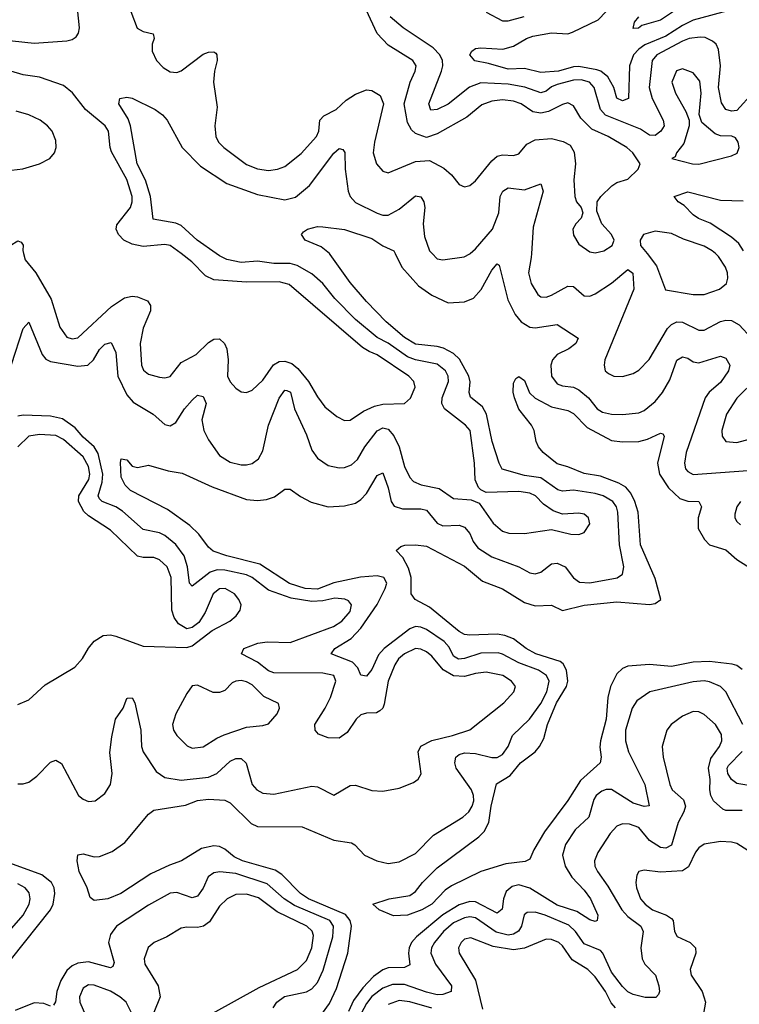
# Model space of a CAD drawing. Header units: inches. Extents: x 1843162 to 1959474, y 907081 to 1016326.
# Tile 546 of 656: x 1924057 to 1926699, y 957242 to 960859. Entities that reach past the tile are written whole.
import ezdxf

# ---------------------------------------------------------------- set-up
doc = ezdxf.new("R2010")
doc.units = ezdxf.units.IN
doc.header["$MEASUREMENT"] = 0
doc.layers.add('B9925', color=7, linetype='Continuous')
doc.layers.add('B9926', color=7, linetype='Continuous')

msp = doc.modelspace()

# ---------------------------------------------------------------- linework, layer by layer
at = {"layer": 'B9925', "color": 5}
for points, elevation in [([(1924027.4, 959592.6), (1924070, 959725.5), (1924090, 959747.7), (1924139.2, 959630), (1924152.9, 959612.9), (1924170, 959603.7), (1924270, 959586.4), (1924306.6, 959590), (1924327.6, 959610), (1924350, 959647.6), (1924370, 959667.8), (1924393.1, 959673.1), (1924410, 959637.3), (1924417.1, 959550), (1924450, 959480.9), (1924473.8, 959453.8), (1924546.5, 959410), (1924590, 959372.9), (1924610, 959366.9), (1924630, 959379.1), (1924661.7, 959430), (1924690, 959462.2), (1924710, 959479.7), (1924730, 959475), (1924741.7, 959450), (1924725.3, 959390), (1924733.3, 959350), (1924750, 959316.3), (1924790, 959258), (1924830, 959234.4), (1924870, 959223.7), (1924890, 959223.8), (1924911, 959229), (1924933.3, 959246.7), (1924950, 959275.8), (1924969.9, 959370.1), (1925010, 959468.9), (1925030, 959498), (1925037.4, 959497.4), (1925051.5, 959491.5), (1925066.3, 959430), (1925110, 959334), (1925130, 959278), (1925150, 959249.2), (1925190, 959222), (1925230, 959213.5), (1925250, 959214.3), (1925275.8, 959224.2), (1925296.8, 959243.2), (1925324.1, 959290), (1925370, 959349.4), (1925390, 959360.1), (1925410, 959355.3), (1925430.6, 959330.6), (1925450.1, 959290), (1925470, 959218), (1925490, 959177.6), (1925503.4, 959163.4), (1925530.6, 959150.6), (1925597.2, 959137.2), (1925650, 959100.9), (1925715, 959095), (1925743.4, 959083.4), (1925795, 959010), (1925830, 958980.2), (1925852.7, 958972.7), (1925910, 958971.9), (1926010, 958986.5), (1926081, 958970), (1926110, 958968), (1926130, 958975.3), (1926150, 959007.7), (1926145.7, 959030), (1926130, 959042.4), (1926110, 959046.3), (1926050, 959043.2), (1926015.3, 959055.3), (1925980.2, 959080.2), (1925951.1, 959110), (1925930, 959119.5), (1925890, 959126.3), (1925770, 959122.9), (1925750, 959131.9), (1925741.1, 959141.1), (1925729.3, 959169.3), (1925727.3, 959230), (1925710.4, 959350), (1925694.3, 959370), (1925616.8, 959430), (1925606.7, 959450), (1925607.7, 959470), (1925631.8, 959530), (1925629.9, 959550), (1925619.9, 959570), (1925590, 959593.7), (1925510, 959609.9), (1925480.9, 959620.9), (1925410, 959671.4), (1925370, 959691.3), (1925290, 959758.2), (1925214.6, 959834.6), (1925170, 959890.4), (1925130, 959925.2), (1925076, 959956), (1925050, 959964.1), (1924990, 959964), (1924930, 959971.8), (1924870, 959966.8), (1924818, 959978), (1924790, 959992.1), (1924778.8, 960000)], 560), ([(1924071.4, 960000), (1924077.1, 959977.1), (1924115.9, 959930), (1924172.9, 959832.9), (1924203.9, 959730), (1924230, 959692.6), (1924250, 959687), (1924270, 959691.1), (1924393.9, 959806.1), (1924441.9, 959838.1), (1924470, 959844), (1924490, 959841.7), (1924526.1, 959826.1), (1924536.8, 959810), (1924536.8, 959790), (1924510, 959726), (1924499, 959670), (1924503.7, 959590), (1924512.1, 959572.1), (1924530, 959556.9), (1924570, 959546), (1924590, 959544.1), (1924610, 959548.2), (1924650, 959599.5), (1924705, 959630), (1924750, 959673.5), (1924770, 959685.9), (1924790, 959686.4), (1924808.5, 959670), (1924817, 959650), (1924822.3, 959610), (1924819.7, 959550), (1924830, 959528.8), (1924850, 959505.7), (1924870, 959492.9), (1924890, 959490.2), (1924910, 959498), (1924950, 959535.6), (1924988.6, 959591.4), (1925010, 959604.1), (1925030, 959605.2), (1925056.3, 959596.3), (1925078.5, 959578.5), (1925117.7, 959530), (1925150, 959473.4), (1925177.1, 959437.1), (1925221.1, 959401.1), (1925250, 959387.2), (1925270, 959388.4), (1925319.2, 959420.8), (1925360.1, 959439.9), (1925390, 959446.5), (1925470, 959449), (1925491.4, 959468.6), (1925508.8, 959510), (1925504.1, 959530), (1925485.3, 959550), (1925370, 959628.8), (1925339.9, 959639.9), (1925315.3, 959655.3), (1925046.9, 959886.9), (1925010, 959896.5), (1924890, 959895.1), (1924770, 959903.2), (1924739, 959919), (1924689.1, 959970), (1924649.8, 960000)], 580), ([(1925168.7, 957210), (1925194.2, 957245.8), (1925220, 957300), (1925261.8, 957430), (1925274.9, 957530), (1925270.2, 957550.2), (1925252.8, 957572.8), (1925117.6, 957630), (1925087.9, 957650), (1925019.8, 957719.8), (1924995.1, 957735.1), (1924875.4, 957770), (1924844.6, 957784.6), (1924810, 957812.6), (1924790, 957821.9), (1924770, 957824), (1924724.7, 957815.3), (1924651.1, 957768.9), (1924606.5, 957753.5), (1924538.7, 957721.3), (1924427.7, 957650), (1924381, 957630), (1924330, 957623.7), (1924315.1, 957635.1), (1924304.7, 957670), (1924274.8, 957730), (1924267.8, 957770), (1924270, 957791.3), (1924290, 957795.5), (1924330, 957784.2), (1924350, 957785.7), (1924396, 957804), (1924442.9, 957837.1), (1924530, 957941.3), (1924550, 957955.2), (1924666.2, 957973.8), (1924710, 957990.6), (1924750, 957996), (1924810, 957992.1), (1924830, 957983), (1924906.7, 957906.6), (1924930, 957895.4), (1925094.1, 957894.1), (1925210, 957845.8), (1925275.4, 957835.4), (1925287.9, 957827.9), (1925323.2, 957790), (1925368.4, 957770), (1925410, 957759.1), (1925450, 957766.3), (1925510, 957796.6), (1925576.6, 957863.4), (1925683.5, 957930), (1925705.5, 957950), (1925718.4, 957970), (1925723.8, 957990), (1925723, 958010), (1925715.5, 958030), (1925659.5, 958110), (1925654.2, 958130), (1925658.5, 958150), (1925670, 958160.1), (1925690, 958166.2), (1925730, 958163.5), (1925790, 958149.2), (1925810, 958149.6), (1925830, 958160.1), (1925849.9, 958190), (1925866.2, 958230), (1925928.6, 958290), (1925970, 958347.5), (1925992.3, 958390), (1926000.8, 958430), (1925991.5, 958450), (1925962.3, 958470), (1925890, 958497.1), (1925830, 958528.9), (1925813.2, 958533.2), (1925750, 958532.3), (1925690, 958512.5), (1925668.7, 958510), (1925650, 958521.9), (1925633.9, 958553.9), (1925615.5, 958575.5), (1925550, 958618.7), (1925530, 958628.4), (1925510, 958630.3), (1925490, 958621.8), (1925395.6, 958550), (1925374.1, 958525.9), (1925350, 958472), (1925330, 958447.4), (1925310, 958451.3), (1925298.4, 958478.4), (1925278.8, 958498.8), (1925200.3, 958530), (1925214.2, 958550), (1925274.3, 958585.7), (1925310, 958623.6), (1925369.4, 958710.6), (1925399.4, 958770), (1925404.4, 958790), (1925393.7, 958810), (1925370, 958816.6), (1925308.3, 958811.7), (1925210, 958791.1), (1925150, 958768), (1925104.7, 958770), (1925047.8, 958787.8), (1924938.8, 958858.8), (1924816.9, 958890), (1924767.3, 958907.3), (1924750, 958922), (1924715.2, 958970), (1924681.6, 959001.6), (1924599.5, 959059.5), (1924463.5, 959130), (1924444.5, 959150), (1924430, 959179.3), (1924426.9, 959233.1), (1924430, 959246), (1924450, 959242.8), (1924470, 959219.3), (1924490, 959214.8), (1924530, 959222.8), (1924602.4, 959202.4), (1924654, 959194), (1924763.3, 959143.3), (1924890, 959097), (1924930, 959093.1), (1924963, 959097), (1924993, 959107), (1925030, 959134.6), (1925050, 959134.6), (1925087.8, 959107.8), (1925127.2, 959087.2), (1925190, 959070.1), (1925250, 959073.4), (1925290, 959082.8), (1925310, 959096.8), (1925330, 959119.1), (1925370, 959185.2), (1925390, 959194.6), (1925410, 959139.5), (1925420.6, 959090), (1925432.3, 959072.3), (1925462.1, 959062.1), (1925530, 959062.6), (1925550, 959057.7), (1925589.5, 959010), (1925610, 959000.1), (1925670, 959002.4), (1925690, 958995.7), (1925710, 958971.8), (1925722.5, 958942.5), (1925739.5, 958919.5), (1925790, 958885.8), (1925889.7, 958849.7), (1925930, 958827.4), (1925950, 958824.1), (1925970, 958830.1), (1926010, 958860.5), (1926030, 958863.4), (1926060.2, 958850), (1926090, 958809.3), (1926112.9, 958792.9), (1926150, 958791.2), (1926251.3, 958808.7), (1926270, 958823.1), (1926275.5, 958850), (1926259.1, 958930), (1926253.7, 959050), (1926248.5, 959070), (1926234.6, 959090), (1926199.1, 959110), (1926170, 959118.7), (1926090, 959130.8), (1926050, 959128), (1926032.7, 959132.7), (1925970, 959175.9), (1925910, 959185.5), (1925828.6, 959208.6), (1925817.1, 959230), (1925792, 959310), (1925770.8, 959410.8), (1925756.7, 959436.7), (1925712.5, 959472.5), (1925707.7, 959490), (1925710.4, 959529.6), (1925705.7, 959550), (1925671.8, 959611.8), (1925650, 959632.9), (1925612.5, 959652.5), (1925590, 959658.9), (1925510, 959667.7), (1925470, 959692.2), (1925402.5, 959750), (1925330, 959824.6), (1925270, 959893.7), (1925197.3, 959997.3), (1925194.1, 960000)], 540), ([(1925435.9, 960000), (1925460.4, 959950), (1925521.1, 959881.1), (1925570, 959848), (1925630, 959819.8), (1925690, 959823.5), (1925723.7, 959836.3), (1925751.2, 959868.8), (1925790, 959939.6), (1925810, 959962.4), (1925817.8, 959957.7), (1925849.4, 959830), (1925876.2, 959776.2), (1925898.2, 959750), (1925930, 959730.1), (1925950, 959727.2), (1926030, 959739.4), (1926107.4, 959690), (1926099.1, 959670), (1926073, 959650), (1926030.8, 959629.2), (1926012.8, 959610), (1926007.5, 959590), (1926010.1, 959550.1), (1926030, 959522), (1926050, 959514), (1926090, 959509.7), (1926110, 959499.9), (1926146, 959470), (1926176.8, 959430), (1926197, 959417), (1926230, 959410.1), (1926270, 959409), (1926330, 959415.3), (1926350, 959423.5), (1926390, 959456.8), (1926416.7, 959490), (1926443.6, 959536.4), (1926470, 959609.1), (1926490, 959621.3), (1926510, 959615.5), (1926530, 959603.1), (1926550, 959599.3), (1926630, 959623.3), (1926650, 959616.3), (1926664.3, 959590), (1926660.1, 959570), (1926630, 959527), (1926588.8, 959491.2), (1926574.2, 959470), (1926504.1, 959270), (1926497.5, 959230), (1926502.2, 959210), (1926510, 959199.1), (1926530, 959188.9), (1926730, 959203.8)], 540), ([(1925571, 960000), (1925590, 959980.3), (1925610, 959977.6), (1925688.8, 959988.8), (1925710, 959999.4), (1925710.7, 960000)], 560), ([(1925935.6, 960000), (1925934.6, 959985.4), (1925924.6, 959930), (1925935.3, 959890), (1925959.1, 959850), (1925970, 959841.5), (1925990, 959840.5), (1926010, 959847.2), (1926070, 959880.7), (1926090, 959879.2), (1926130, 959845.5), (1926150, 959844.2), (1926170, 959851.8), (1926230, 959891.6), (1926290, 959941.3), (1926308.4, 959928.4), (1926312.1, 959870), (1926205.3, 959610), (1926202.6, 959590), (1926206.7, 959570), (1926219.1, 959559.1), (1926238, 959550), (1926270, 959548.2), (1926310, 959559.7), (1926330, 959571.3), (1926368.8, 959611.2), (1926435.5, 959724.5), (1926450, 959740.1), (1926470, 959749.5), (1926490, 959748.4), (1926550, 959718.9), (1926570, 959719.2), (1926630, 959750.1), (1926650, 959755.7), (1926670, 959754.8), (1926698.5, 959738.5), (1926743.5, 959690)], 560), ([(1926360.4, 960000), (1926395.4, 959955.4), (1926427.6, 959867.6), (1926530, 959850.2), (1926570, 959849.4), (1926626, 959870), (1926651.7, 959890), (1926657.3, 959910), (1926655.5, 959930), (1926648.4, 959950), (1926622.6, 959990), (1926611.2, 960000)], 580), ([(1926710, 958472.7), (1926690, 958487), (1926672.4, 958492.4), (1926590, 958502.3), (1926530, 958499.8), (1926450, 958483.9), (1926369.8, 958490.2), (1926290, 958485), (1926270, 958476.4), (1926250, 958455.8), (1926225.7, 958410), (1926216.3, 958370), (1926210.9, 958290), (1926189, 958210), (1926187.3, 958187.3), (1926192.5, 958150), (1926188.3, 958130), (1926115.6, 958064.4), (1926070, 957991.6), (1925983.4, 957876.6), (1925944.9, 957810), (1925930, 957775.1), (1925912.9, 957767.1), (1925842, 957758), (1925750, 957729.8), (1925642.6, 957677.4), (1925618.8, 957661.2), (1925570, 957610.6), (1925534, 957590), (1925481, 957570), (1925430, 957566.9), (1925377.2, 957590), (1925353.2, 957610), (1925413.2, 957630), (1925490, 957641.6), (1925510, 957657.1), (1925536.1, 957690), (1925590, 957743.2), (1925742.3, 957857.7), (1925762.4, 957877.6), (1925779.7, 957910), (1925788.1, 957970), (1925807.4, 958052.6), (1925857.6, 958082.4), (1925895.3, 958130), (1925950, 958169.5), (1925965.7, 958190), (1925981.5, 958218.5), (1925994.6, 958270), (1926028, 958350), (1926064.7, 958410), (1926069.6, 958430), (1926065, 958470), (1926052.8, 958492.8), (1926041.6, 958501.6), (1925952.2, 958530), (1925916.1, 958550), (1925870, 958584.4), (1925837.8, 958597.8), (1925810, 958601.8), (1925710, 958598), (1925690, 958601), (1925670, 958611.3), (1925561.7, 958701.7), (1925509.6, 958730), (1925494.7, 958750), (1925494.3, 958810), (1925484.5, 958844.5), (1925463.9, 958883.9), (1925439, 958910), (1925456.2, 958923.8), (1925471.4, 958928.6), (1925509.7, 958930.3), (1925550, 958925.2), (1925690, 958851.8), (1925756.8, 958796.8), (1925830, 958768.4), (1925910, 958718.5), (1925950, 958705.8), (1926010, 958708.5), (1926050, 958688.6), (1926130, 958708.2), (1926250, 958721), (1926370, 958711.7), (1926390, 958714.4), (1926411.1, 958728.9), (1926390, 958807.2), (1926336.6, 958930), (1926328.1, 959050), (1926315.8, 959090), (1926300.5, 959120.5), (1926282.2, 959142.2), (1926256.5, 959156.5), (1926190, 959182.2), (1926130, 959191.7), (1926070, 959217.2), (1926030, 959227.9), (1925978.9, 959270), (1925962, 959290), (1925953, 959310), (1925945.4, 959350), (1925936, 959370), (1925890, 959428.4), (1925874, 959470), (1925869.3, 959490.7), (1925870, 959524.7), (1925879.1, 959540.9), (1925890, 959548.2), (1925910, 959534.4), (1925928.9, 959488.9), (1925949.5, 959469.5), (1926010, 959437.8), (1926070, 959423.5), (1926090, 959412.4), (1926140.8, 959360.8), (1926230, 959313.6), (1926270, 959308.3), (1926330, 959309.5), (1926361.7, 959318.3), (1926410, 959340.2), (1926418, 959338), (1926423.7, 959330), (1926398.2, 959230), (1926406.5, 959190), (1926439.6, 959139.6), (1926480.8, 959100.8), (1926510, 959090.1), (1926550.4, 959090), (1926559.8, 959070), (1926548.5, 959030), (1926548.2, 958990), (1926571.1, 958950), (1926590.1, 958930.1), (1926650, 958912.1), (1926690, 958876.4), (1926750, 958838.7)], 520), ([(1926761.3, 959538.7), (1926690, 959468.7), (1926651.7, 959410), (1926635.2, 959350), (1926636.5, 959330), (1926650.2, 959310.2), (1926690, 959306.3), (1926790, 959333)], 560), ([(1924050, 958051.9), (1924070, 958051.8), (1924090, 958058.4), (1924119.9, 958080.1), (1924170, 958131.8), (1924190, 958139.5), (1924210, 958126.7), (1924272.9, 958010), (1924290, 957995.8), (1924310, 957987.3), (1924334.5, 957990), (1924370, 958016.5), (1924390.4, 958049.6), (1924396.7, 958090), (1924387.3, 958167.3), (1924395.3, 958224.7), (1924409.2, 958290), (1924436.8, 958330), (1924450, 958366), (1924452.9, 958367.1), (1924470, 958367.7), (1924479.5, 958350), (1924501.4, 958250), (1924504.7, 958190), (1924510.1, 958170), (1924557.5, 958097.5), (1924590, 958075.1), (1924650, 958066.3), (1924750, 958076.5), (1924781, 958090), (1924830, 958136.1), (1924850, 958145.4), (1924870, 958145.9), (1924888.1, 958128.1), (1924910.1, 958050.1), (1924927.2, 958030), (1924950, 958017.8), (1924990, 958013.9), (1925130, 958043.3), (1925150, 958041.4), (1925210, 958010.2), (1925270, 958045.7), (1925290, 958047.4), (1925350, 958028), (1925390, 958024.9), (1925450, 958036.5), (1925502.7, 958057.3), (1925519.7, 958070), (1925530.6, 958089.4), (1925520.2, 958170), (1925529.9, 958190.1), (1925570, 958211.8), (1925646.3, 958230), (1925709.3, 958250.7), (1925835, 958350), (1925871.7, 958390), (1925876.8, 958410), (1925862.8, 958430), (1925831, 958450), (1925770, 958462.5), (1925730, 958457.9), (1925690, 958446.8), (1925650, 958449), (1925611.6, 958471.6), (1925570, 958521.5), (1925550, 958537), (1925530, 958547), (1925510, 958549), (1925470, 958529.4), (1925448.2, 958511.8), (1925434.3, 958490), (1925409.6, 958429.6), (1925395.5, 958344.5), (1925389.7, 958330.3), (1925379.6, 958320.4), (1925366.8, 958313.2), (1925330, 958311.5), (1925310, 958305.9), (1925292.6, 958290), (1925259.1, 958240.9), (1925230, 958220.2), (1925190, 958221.2), (1925154.2, 958234.2), (1925141.7, 958250), (1925140.7, 958270), (1925178.4, 958330), (1925197.7, 958370), (1925218, 958430), (1925209.9, 958449.9), (1925170, 958459.1), (1924990, 958460.5), (1924970, 958467.9), (1924930, 958499.1), (1924871.6, 958530), (1924879.6, 958550), (1924931.5, 958568.5), (1924966.1, 958573.9), (1925050, 958571.7), (1925208.9, 958630), (1925239.9, 958650), (1925270, 958685.2), (1925275.2, 958710), (1925264.3, 958724.3), (1925251.1, 958731.1), (1925214.5, 958734.5), (1925170, 958724.3), (1925130, 958722.1), (1925054.1, 958734.1), (1924970, 958764), (1924910.4, 958810), (1924890, 958819.5), (1924810, 958837.1), (1924782.1, 958837.9), (1924755.8, 958830), (1924690, 958778.2), (1924679.9, 958790), (1924673.4, 958850), (1924660.3, 958890), (1924630, 958930.9), (1924590, 958964.5), (1924570, 958974.5), (1924510, 958986), (1924434.4, 959054.4), (1924410, 959070.3), (1924359.8, 959090), (1924350, 959099), (1924344.6, 959110), (1924359.6, 959160.4), (1924362.5, 959190), (1924345.6, 959265.6), (1924330.4, 959290.4), (1924290, 959326), (1924260.4, 959360.4), (1924213.5, 959393.5), (1924170, 959403), (1924070, 959407), (1924050, 959403)], 560), ([(1924050, 958343.7), (1924090, 958361.1), (1924150, 958415.6), (1924258.9, 958481.1), (1924287.8, 958512.2), (1924309.4, 958550.6), (1924330, 958576.5), (1924362.9, 958597.1), (1924390, 958599.1), (1924410, 958594.4), (1924510, 958558.5), (1924670, 958553.4), (1924690, 958559.1), (1924764.1, 958615.9), (1924828.6, 958650), (1924852, 958670), (1924866.8, 958690), (1924869.8, 958710), (1924862, 958730), (1924846, 958750), (1924811.3, 958770), (1924790, 958769.1), (1924767.1, 958750), (1924738, 958682), (1924714.9, 958645.1), (1924690, 958626), (1924670, 958621.7), (1924639.9, 958639.9), (1924623.6, 958663.6), (1924615.9, 958690), (1924613.6, 958810), (1924598.8, 958850), (1924570, 958875.4), (1924550, 958883.6), (1924510, 958883.2), (1924490, 958888.1), (1924390, 958984.3), (1924310, 959037.1), (1924293, 959053), (1924273.4, 959090), (1924273.6, 959110), (1924310.8, 959170), (1924314.3, 959190), (1924310, 959218.2), (1924290, 959253.3), (1924217.2, 959317.2), (1924190, 959331.8), (1924130, 959335.8), (1924090.1, 959329.9), (1924050, 959289.9)], 580), ([(1926704.1, 959090), (1926690.2, 959070), (1926683, 959043), (1926683.2, 959030), (1926690, 959015.5), (1926703.5, 959003.5)], 540), ([(1926711.7, 958270), (1926650, 958389.8), (1926629.7, 958410), (1926590, 958427.1), (1926570, 958430.3), (1926530, 958427.1), (1926370.3, 958390), (1926323.3, 958356.7), (1926305.5, 958330), (1926281.3, 958250), (1926281.3, 958210), (1926292.9, 958170), (1926352.5, 958050), (1926368.4, 957971.6), (1926350, 957968.9), (1926310, 957981.7), (1926230, 958031.2), (1926210, 958032.1), (1926194.2, 958025.8), (1926173.7, 958010), (1926164.9, 957995.1), (1926146.1, 957930), (1926097, 957883), (1926060.5, 957830), (1926050.5, 957790), (1926059.4, 957750), (1926083.8, 957710), (1926130, 957662.3), (1926153.3, 957630), (1926179.7, 957570), (1926177.1, 957550), (1926170, 957547.2), (1926150, 957552.3), (1926102.8, 957582.8), (1926030, 957606.2), (1925930, 957668.9), (1925890, 957681.4), (1925864.7, 957675.3), (1925843.6, 957656.4), (1925833.1, 957630), (1925828.5, 957591.5), (1925810, 957576.9), (1925730, 957618.4), (1925710, 957620.5), (1925670, 957607.9), (1925610, 957570.9), (1925513.3, 957490), (1925495.3, 957470), (1925487, 957450), (1925485.1, 957430), (1925490, 957387.8), (1925470, 957377.5), (1925410, 957376.7), (1925390, 957369.2), (1925355.8, 957344.2), (1925316.9, 957303.1), (1925283.1, 957256.9), (1925263.7, 957216.3)], 540), ([(1926710, 957954.4), (1926650, 957954.6), (1926638.8, 957958.8), (1926604.9, 957990), (1926594.4, 958010), (1926590.8, 958030), (1926591.7, 958068.3), (1926586.3, 958110), (1926595.2, 958144.8), (1926626.7, 958190), (1926635.3, 958210), (1926633.4, 958233.4), (1926611.2, 958270), (1926570, 958307.5), (1926550, 958316.5), (1926530, 958317.5), (1926490, 958300.7), (1926449.5, 958270.5), (1926432.6, 958250), (1926415.9, 958190), (1926419.8, 958150), (1926444.2, 958050), (1926453.1, 958030), (1926494, 957994), (1926501, 957970), (1926495.9, 957950), (1926474.6, 957910), (1926450, 957827.6), (1926430, 957815.6), (1926410, 957818.1), (1926370, 957844.1), (1926330, 957891.6), (1926295.5, 957904.5), (1926270, 957905.2), (1926250, 957896.8), (1926224.7, 957870), (1926179.8, 957800.2), (1926167.1, 957770), (1926168.1, 957750), (1926178.1, 957730), (1926216.3, 957676.3), (1926267.3, 957590), (1926290, 957565.5), (1926337.5, 957530), (1926346, 957510), (1926337.2, 957450), (1926342.9, 957410), (1926352.8, 957390), (1926391, 957350), (1926403.6, 957310), (1926405.7, 957290), (1926402, 957278), (1926392.2, 957267.8), (1926353, 957267), (1926310, 957278.3), (1926290, 957288.5), (1926270, 957307.6), (1926230, 957359.9), (1926198.5, 957430), (1926190, 957439.9), (1926130, 957464.2), (1926097.7, 957510), (1926072.7, 957532.7), (1925986, 957570), (1925950, 957580.7), (1925920.5, 957579.5), (1925908.7, 957571.3), (1925899.7, 957530), (1925888.6, 957511.4), (1925870, 957500.3), (1925850, 957497), (1925807, 957507), (1925730, 957560.6), (1925710, 957563.9), (1925690, 957560.2), (1925650, 957542.2), (1925612.8, 957510), (1925579.9, 957470), (1925568.8, 957450), (1925566.7, 957430), (1925583.1, 957390), (1925642.1, 957310), (1925641.1, 957290), (1925610, 957278.2), (1925590, 957277.6), (1925550, 957286.5), (1925470, 957314.9), (1925425.3, 957314.7), (1925390, 957301.2), (1925350, 957270.6), (1925330, 957245.8), (1925311.1, 957208.9)], 560), ([(1926761.9, 958041.9), (1926690, 958054.1), (1926670, 958067.7), (1926656.7, 958090), (1926654.5, 958110), (1926660.1, 958120.1), (1926709.4, 958170.6)], 540), ([(1926851.4, 957730), (1926690, 957833), (1926670, 957838.6), (1926630, 957839.9), (1926570, 957830.7), (1926550, 957816.8), (1926538.6, 957801.4), (1926512.1, 957747.9), (1926490, 957732.4), (1926410, 957727.5), (1926350, 957735), (1926330.2, 957729.8), (1926323.4, 957716.6), (1926319.3, 957690), (1926321.9, 957670), (1926335.9, 957630), (1926353.5, 957610), (1926380.6, 957590), (1926431.3, 957570), (1926450, 957557.1), (1926456.1, 957550), (1926461.6, 957510), (1926471.3, 957491.3), (1926518.6, 957470), (1926538.7, 957450), (1926539.5, 957430), (1926518.7, 957370), (1926522.3, 957350), (1926563.1, 957290), (1926575.2, 957250), (1926565.1, 957194.9)], 580), ([(1924027.2, 957410), (1924169.5, 957590), (1924179.9, 957610), (1924186.4, 957650), (1924183.5, 957670), (1924173.7, 957690), (1924137.8, 957717.8), (1924021.1, 957761.1)], 560), ([(1924987.8, 957230), (1925000.5, 957250), (1925028.7, 957271.3), (1925110, 957288), (1925130, 957299.8), (1925150, 957322.8), (1925171.6, 957368.4), (1925206.3, 957490), (1925209.5, 957530), (1925195.1, 957550), (1925065.4, 957605.4), (1925027.4, 957630), (1924965.4, 957685.4), (1924850, 957722.8), (1924791.4, 957728.6), (1924770, 957725.2), (1924749, 957711), (1924730, 957668.8), (1924710, 957639.5), (1924690, 957633.7), (1924633.7, 957653.7), (1924610, 957651), (1924530, 957606.7), (1924412.2, 957530), (1924390, 957498.9), (1924383.5, 957470), (1924403.4, 957396.6), (1924398.6, 957381.4), (1924390, 957376.2), (1924310, 957398.6), (1924270, 957393.3), (1924250, 957384.1), (1924230, 957366.2), (1924208, 957330), (1924192.7, 957290), (1924188.7, 957251.3), (1924180.7, 957239.3)], 560), ([(1923890, 957365.1), (1924069.9, 957570), (1924091.3, 957610), (1924094.9, 957630), (1924091.4, 957651.4), (1924076.5, 957670), (1924050, 957684.6)], 580), ([(1924765.6, 957210), (1924936.3, 957303.7), (1925077.1, 957370), (1925110, 957403.8), (1925129.5, 957450), (1925135.1, 957495.1), (1925130.8, 957510.8), (1925111.1, 957530), (1925001.8, 957581.8), (1924933.7, 957633.7), (1924890, 957647.3), (1924850, 957646.1), (1924819.3, 957630), (1924790, 957603.4), (1924754.4, 957545.6), (1924731.8, 957530), (1924710, 957524.5), (1924670, 957525.9), (1924650, 957521.7), (1924596.9, 957490), (1924550.6, 957469.4), (1924529.2, 957450.8), (1924514, 957410), (1924516.8, 957390), (1924565, 957310), (1924572.9, 957270), (1924550, 957212.4)], 580), ([(1926244.3, 957230), (1926228.3, 957248.3), (1926207.4, 957290), (1926170, 957343.7), (1926143.2, 957370), (1926085.6, 957405.6), (1926050, 957457.5), (1926035.9, 957470), (1926010, 957480.5), (1925990, 957481.7), (1925911, 957449), (1925870, 957443), (1925795.4, 957455.4), (1925713.4, 957486.6), (1925690, 957481.7), (1925677.4, 957470), (1925668.3, 957450), (1925670.9, 957430), (1925730.7, 957330.7), (1925755.8, 957224.2)], 580), ([(1924470, 957205.7), (1924447.9, 957250), (1924425.2, 957270), (1924390, 957290.8), (1924330, 957312.7), (1924310, 957313.4), (1924290, 957302.2), (1924276.4, 957270), (1924277.5, 957250), (1924339.1, 957110)], 580), ([(1924170, 957235.9), (1924145.2, 957245.2), (1924110, 957248), (1924040.1, 957219.9)], 560), ([(1925570, 957227.9), (1925490, 957251.9), (1925450, 957256), (1925410, 957242.1)], 580)]:
    msp.add_lwpolyline(points, dxfattribs=dict(at, elevation=elevation))
at = {"layer": 'B9925', "color": 5, "elevation": 580}
msp.add_lwpolyline([(1924870, 958432.2), (1924850.2, 958429.8), (1924837, 958423), (1924810, 958394.8), (1924790, 958387.4), (1924767.4, 958387.4), (1924710, 958414.5), (1924690, 958412.7), (1924670, 958384.5), (1924630, 958309.6), (1924617.8, 958270), (1924621.2, 958250), (1924634, 958230), (1924671.9, 958191.9), (1924690, 958183.9), (1924730, 958187.7), (1924780.2, 958219.8), (1924807.9, 958232.1), (1924890, 958260.1), (1924950, 958266), (1924970, 958272.4), (1925002, 958310), (1925011.3, 958330), (1925007.3, 958347.3), (1924953.3, 958373.3), (1924910, 958415.8), (1924890, 958427.5)], close=True, dxfattribs=at)
at = {"layer": 'B9926', "color": 5}
for points, elevation in [([(1923949.7, 960790.3), (1924110, 960773.3), (1924230, 960781.6), (1924250, 960786.3), (1924263.7, 960796.3), (1924273, 960810), (1924276.7, 960830), (1924264.8, 960950)], 580), ([(1924464.6, 960890), (1924488.6, 960828.6), (1924510, 960816.3), (1924547.5, 960807.5), (1924550.2, 960790.2), (1924543.9, 960770), (1924543.9, 960743.9), (1924559.5, 960710), (1924583.6, 960683.6), (1924610, 960667.7), (1924634.5, 960665.5), (1924650, 960671.6), (1924730, 960732.3), (1924750, 960739.8), (1924770, 960741.2), (1924776.8, 960736.8), (1924781.2, 960730), (1924781.4, 960710), (1924771.6, 960670), (1924768.6, 960630), (1924781.5, 960538.5), (1924772.9, 960470), (1924776.6, 960430), (1924786.6, 960410), (1924806.2, 960390), (1924890, 960328), (1924930, 960311.4), (1924970, 960305.8), (1925003.7, 960310), (1925030, 960320.2), (1925090, 960367.7), (1925147.1, 960430), (1925155.8, 960450), (1925159.5, 960490), (1925173.3, 960506.7), (1925218.5, 960530), (1925255.9, 960564.1), (1925290, 960586), (1925330, 960601.3), (1925350, 960599.7), (1925380.4, 960580.4), (1925392.9, 960550), (1925359.2, 960410), (1925355, 960370), (1925367.1, 960330), (1925390, 960303.2), (1925410, 960297.2), (1925510, 960338), (1925561.8, 960341.8), (1925614.2, 960314.2), (1925641.8, 960290), (1925670, 960253.4), (1925690, 960244.9), (1925710, 960250.3), (1925730, 960267.2), (1925790, 960341.3), (1925810, 960358), (1925830, 960363.5), (1925870, 960360.9), (1925890, 960366.2), (1925918.5, 960401.5), (1925950, 960418.4), (1926010, 960423.2), (1926052, 960412), (1926078.3, 960398.3), (1926092.6, 960372.6), (1926097.4, 960330), (1926091.4, 960271.4), (1926094.9, 960210), (1926101.3, 960190), (1926118, 960170), (1926124.6, 960150), (1926118.7, 960130), (1926098.9, 960110), (1926087.8, 960090), (1926090, 960067.3), (1926110, 960034.9), (1926150, 960006.7), (1926170, 960003.1), (1926202, 960010), (1926232.3, 960030), (1926239.3, 960050), (1926229.3, 960070), (1926194.7, 960110), (1926176, 960156), (1926177.2, 960190), (1926190.9, 960210), (1926231.1, 960248.9), (1926250, 960260.7), (1926290, 960273.8), (1926328.2, 960310), (1926335.6, 960330), (1926308.3, 960370), (1926286.3, 960390), (1926218, 960430), (1926157.7, 960457.7), (1926117.5, 960497.5), (1926090, 960543.5), (1926070, 960553.4), (1926050, 960548), (1925998, 960522), (1925970, 960516.2), (1925940.7, 960520.7), (1925898, 960550), (1925870, 960560.3), (1925830, 960565.1), (1925790, 960559.7), (1925753.5, 960546.5), (1925698.2, 960501.8), (1925590, 960439.6), (1925550, 960426.4), (1925510, 960441.5), (1925495.3, 960455.3), (1925481.1, 960481.1), (1925468.6, 960550), (1925490.5, 960630), (1925508.9, 960670), (1925512.9, 960690), (1925500.9, 960710), (1925410, 960766.2), (1925370, 960808.4), (1925312.7, 960930)], 580), ([(1926670, 960895.9), (1926530, 960857.1), (1926490, 960838.4), (1926430, 960799), (1926352.8, 960767.2), (1926330, 960751.5), (1926311.1, 960730), (1926296.4, 960690), (1926292.1, 960570), (1926270, 960561.4), (1926250, 960571), (1926238.9, 960610), (1926216.9, 960650), (1926190.8, 960670), (1926175.7, 960675.7), (1926110, 960687.8), (1926090, 960686.3), (1926034.9, 960670), (1925970, 960665.7), (1925910, 960679.9), (1925850, 960677.4), (1925778.6, 960698.6), (1925727.6, 960707.6), (1925709.9, 960730.1), (1925716.8, 960743.2), (1925730, 960752.9), (1925750, 960755.6), (1925830.8, 960750.8), (1925870, 960762.4), (1925917.3, 960790), (1925941.6, 960798.4), (1926010, 960811.4), (1926070, 960807.9), (1926086.2, 960813.8), (1926181.4, 960858.6), (1926239.5, 960920.5)], 540), ([(1926501.7, 960918.3), (1926410, 960857.2), (1926341.8, 960838.1), (1926328.6, 960828.6), (1926310, 960827), (1926314.7, 960850), (1926329.8, 960870)], 520), ([(1926750, 960591.7), (1926690, 960526.1), (1926670, 960523), (1926649.3, 960529.3), (1926634, 960554), (1926622.7, 960610), (1926630.7, 960690), (1926622.7, 960750), (1926613.8, 960770), (1926600.5, 960780.5), (1926573.3, 960793.3), (1926555.2, 960795.2), (1926514.9, 960790), (1926490, 960780.4), (1926396.9, 960730), (1926378.8, 960710), (1926367.8, 960610), (1926379.7, 960570), (1926419.8, 960490), (1926423.5, 960470), (1926411.5, 960450), (1926390, 960433.4), (1926370, 960435.2), (1926336.6, 960456.6), (1926208.1, 960508.1), (1926188.9, 960530), (1926165.8, 960610), (1926148.9, 960630), (1926118.6, 960638.6), (1926090, 960636.6), (1926030, 960621.3), (1926010, 960612.7), (1925990, 960596.6), (1925970, 960590.6), (1925911.1, 960611.1), (1925850, 960622.8), (1925750, 960627.8), (1925708.6, 960611.4), (1925630, 960548.6), (1925590, 960529.9), (1925567, 960527), (1925559.6, 960550), (1925605.2, 960670), (1925610.8, 960690), (1925609, 960710), (1925599, 960730), (1925575.4, 960755.4), (1925465.2, 960830), (1925417.5, 960870)], 560), ([(1925770, 960887.3), (1925830, 960855.6), (1925850, 960855), (1925909.2, 960870.8)], 560), ([(1924649.8, 960000), (1924610, 960030.4), (1924590, 960033.2), (1924510, 960025.8), (1924470, 960034.8), (1924439.4, 960050), (1924419.2, 960070), (1924410.9, 960090), (1924413.9, 960106.1), (1924463.9, 960170), (1924470.3, 960190), (1924469.5, 960210), (1924450, 960272.7), (1924394.5, 960374.5), (1924389, 960390), (1924383.5, 960450), (1924371.3, 960470), (1924299, 960530), (1924250.8, 960590.8), (1924218, 960618), (1924130, 960647.6), (1924070, 960657.1), (1924024.2, 960670)], 580), ([(1924778.8, 960000), (1924708, 960050), (1924650, 960103.1), (1924630, 960112.2), (1924546.6, 960126.6), (1924537.2, 960210), (1924519.2, 960270), (1924488.5, 960330), (1924463.9, 960470), (1924454.6, 960494.6), (1924421.3, 960550), (1924424, 960570), (1924450, 960574.6), (1924470, 960571.6), (1924554, 960530), (1924581.3, 960510), (1924598.4, 960490), (1924654, 960390), (1924721, 960321), (1924817.7, 960257.7), (1924930, 960217.1), (1925030, 960198), (1925070, 960207.5), (1925121.1, 960250), (1925210, 960369.2), (1925230, 960386), (1925243.1, 960383.1), (1925251.2, 960371.2), (1925251.5, 960310), (1925262.7, 960230), (1925270.8, 960210), (1925290, 960187.9), (1925370, 960148.9), (1925390, 960141.7), (1925410, 960141.2), (1925450, 960163.2), (1925510, 960211.7), (1925530, 960209), (1925540.9, 960190), (1925545.1, 960170), (1925538.1, 960110), (1925542.9, 960062.9), (1925561.3, 960010), (1925571, 960000)], 560), ([(1924026.6, 960306.6), (1924068.7, 960311.3), (1924130, 960329.4), (1924167.8, 960350), (1924184.8, 960370), (1924191.3, 960390), (1924190, 960416), (1924176.5, 960450), (1924159.3, 960470), (1924132.1, 960490), (1924089.9, 960509.9), (1924043.9, 960523.9)], 620), ([(1925710.7, 960000), (1925730, 960017), (1925793.4, 960090), (1925815.6, 960150), (1925821.4, 960210), (1925830.8, 960230), (1925850, 960242.1), (1925910, 960234.4), (1925970, 960256.5), (1925978.8, 960230), (1925942.2, 960097.8), (1925935.6, 960000)], 560), ([(1926714.4, 960010), (1926696.9, 960036.9), (1926670, 960060.6), (1926591.8, 960111.8), (1926549.3, 960129.3), (1926530, 960142.3), (1926496.9, 960176.9), (1926475, 960190), (1926460.5, 960210), (1926510, 960226.6), (1926630, 960196), (1926713.6, 960193.6)], 560), ([(1925194.1, 960000), (1925164.4, 960024.4), (1925104.7, 960050), (1925091.5, 960070), (1925099.4, 960080.6), (1925114, 960090), (1925150, 960099.2), (1925170, 960098.8), (1925250, 960088.4), (1925350, 960055.3), (1925390, 960028.8), (1925430.6, 960010.6), (1925435.9, 960000)], 540), ([(1926611.2, 960000), (1926599.8, 960010), (1926570, 960027.2), (1926493.7, 960053.7), (1926450, 960074.5), (1926390, 960082), (1926347.3, 960070), (1926335.5, 960050), (1926336.9, 960030), (1926360.4, 960000)], 580), ([(1923989.9, 960000), (1924022.3, 960030), (1924050, 960046.4), (1924062.5, 960042.5), (1924070, 960030.7), (1924068.6, 960011.4), (1924071.4, 960000)], 580)]:
    msp.add_lwpolyline(points, dxfattribs=dict(at, elevation=elevation))
at = {"layer": 'B9926', "color": 5, "elevation": 580}
msp.add_lwpolyline([(1926490, 960679.4), (1926468.3, 960671.7), (1926451.4, 960630), (1926464.4, 960590), (1926502.6, 960522.6), (1926514.9, 960490), (1926514.9, 960470), (1926495.9, 960404.1), (1926468.7, 960370), (1926464.1, 960355.9), (1926451.3, 960350), (1926526.8, 960330), (1926550, 960328.6), (1926670, 960358.9), (1926690.7, 960369.3), (1926698.9, 960390), (1926695.4, 960410), (1926684.7, 960424.8), (1926671.4, 960431.4), (1926630, 960433.3), (1926610, 960440.5), (1926561.4, 960481.4), (1926551.7, 960511.6), (1926559, 960590), (1926553.9, 960633.9), (1926530, 960663.7)], close=True, dxfattribs=at)

doc.saveas('drawing.dxf')
